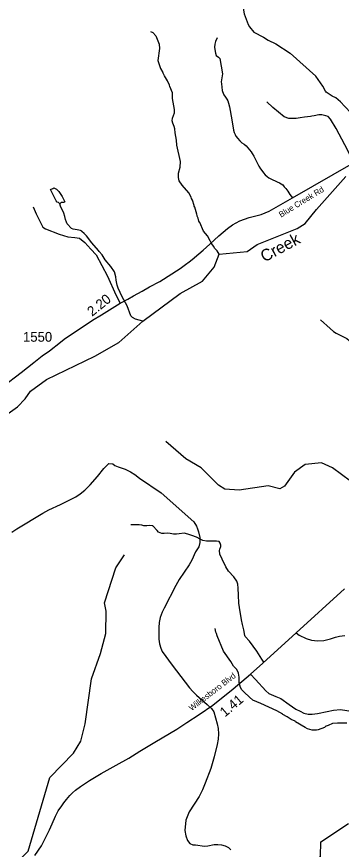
# Model space of a CAD drawing. Extents: x 1159738 to 1321356, y 736314 to 882035.
# Drawn here: x 1281421 to 1285565, y 817778 to 828411 of the extents above; entities that cross this region are included whole.
import ezdxf

# ---------------------------------------------------------------- set-up
doc = ezdxf.new("R2010")
doc.units = 0
for name, color, linetype in [('Exist Hydrographic Creek Single Shore', 7, 'Continuous'), ('Exist Hydrographic Creek Single Shore Label', 7, 'Continuous'), ('Exist Hydrographic Misc Water Feature', 7, 'Continuous'), ('Exist Road Non-System Type 51', 7, 'Continuous'), ('Exist Road Primary NC Attributed', 7, 'Continuous'), ('Exist Road Primary NC Label', 7, 'Continuous'), ('Exist Road Primary NC Mileage Hundredths English Label', 7, 'Continuous'), ('Exist Road Secondary Mileage Hundredths English Label', 7, 'Continuous'), ('Exist Road Secondary Type 51 Attributed', 7, 'Continuous'), ('Exist Road Secondary Type 51 Label', 7, 'Continuous'), ('Exist Road Secondary Type 51 Number Label', 7, 'Continuous')]:
    doc.layers.add(name, color=color, linetype=linetype)

msp = doc.modelspace()

# ---------------------------------------------------------------- linework, layer by layer
at = {"layer": 'Exist Hydrographic Creek Single Shore'}
for points in [[(1281016, 823134), (1281432, 823427), (1281528, 823530), (1281597, 823627), (1281803, 823779), (1282419, 824075), (1282724, 824252), (1283032, 824523), (1283506, 824874), (1283794, 825035), (1283940, 825213), (1284007, 825379), (1284362, 825411), (1284489, 825500), (1285003, 825704), (1285104, 825770), (1285250, 825948), (1285621, 826368)], [(1280068, 816280), (1280035, 816297), (1280014, 816471), (1280190, 816739), (1280622, 816907), (1280822, 817097), (1281206, 817397), (1281569, 817755), (1281845, 818696), (1282145, 819005), (1282240, 819161), (1282296, 819383), (1282376, 819956), (1282493, 820278), (1282558, 820536), (1282564, 820819), (1282542, 820927), (1282687, 821374), (1282799, 821539)]]:
    msp.add_lwpolyline(points, dxfattribs=at)
at = {"layer": 'Exist Hydrographic Misc Water Feature'}
for points in [[(1284170, 828920), (1284176, 828846), (1284284, 828607), (1284307, 828546), (1284326, 828446), (1284375, 828313), (1284394, 828280), (1284449, 828213), (1284573, 828150), (1284632, 828112), (1284731, 828063), (1284912, 827943), (1285241, 827651)], [(1283128, 828220), (1283159, 828207), (1283197, 828166), (1283238, 828061), (1283245, 828004), (1283223, 827852), (1283238, 827800), (1283259, 827749), (1283288, 827699)], [(1284007, 825379), (1283979, 825420), (1283948, 825457), (1283936, 825477), (1283908, 825516), (1283889, 825547), (1283855, 825613), (1283804, 825673), (1283760, 825783), (1283754, 825785), (1283748, 825799), (1283737, 825840), (1283726, 825864), (1283726, 825872), (1283719, 825888), (1283694, 825977), (1283686, 825993), (1283686, 826001), (1283664, 826066), (1283653, 826090), (1283650, 826106), (1283617, 826161), (1283534, 826258), (1283496, 826315), (1283485, 826356), (1283487, 826412), (1283509, 826491), (1283511, 826563), (1283467, 826772), (1283460, 826836), (1283443, 826929), (1283440, 826977), (1283431, 827009), (1283414, 827050), (1283407, 827082), (1283408, 827114), (1283434, 827185), (1283436, 827225), (1283410, 827364), (1283412, 827374), (1283410, 827438), (1283376, 827519), (1283373, 827535), (1283345, 827592), (1283307, 827657), (1283288, 827699)], [(1285935, 826474), (1285910, 826544), (1285830, 826730), (1285809, 826794), (1285781, 826860), (1285773, 826906), (1285775, 826916), (1285744, 827061), (1285729, 827101), (1285704, 827150), (1285674, 827195), (1285627, 827245), (1285612, 827265), (1285555, 827323), (1285493, 827373), (1285448, 827394), (1285373, 827447), (1285364, 827459), (1285330, 827522), (1285241, 827651)], [(1281970, 826023), (1281954, 826036), (1281939, 826042), (1281927, 826058), (1281854, 826205), (1281882, 826216), (1281896, 826227), (1281928, 826210), (1281959, 826177), (1282003, 826114), (1282035, 826045), (1282021, 826037), (1281987, 826037), (1281970, 826023)], [(1283032, 824523), (1282938, 824548), (1282898, 824570), (1282877, 824592), (1282832, 824720), (1282766, 824834), (1282718, 824943), (1282703, 824984), (1282689, 825048), (1282686, 825088), (1282668, 825153), (1282624, 825222), (1282549, 825307), (1282514, 825370), (1282472, 825411), (1282466, 825425), (1282381, 825522), (1282312, 825612), (1282283, 825643), (1282253, 825668), (1282252, 825674), (1282234, 825682), (1282193, 825687), (1282141, 825699), (1282122, 825708), (1282067, 825764), (1282057, 825785), (1282046, 825820), (1282037, 825861), (1282024, 825901), (1281979, 825991), (1281970, 826023)], [(1288698, 821345), (1288166, 821425), (1287263, 821657), (1286853, 821855), (1286396, 822025), (1286274, 822139), (1285682, 822479), (1285453, 822651), (1285313, 822713), (1285104, 822691), (1284968, 822596), (1284839, 822414), (1284779, 822383), (1284630, 822422), (1284262, 822364), (1284079, 822377), (1283997, 822428), (1283777, 822649), (1283579, 822765), (1283326, 822986)], [(1281359, 821829), (1281421, 821870), (1281756, 822072), (1281831, 822112), (1281981, 822181), (1282107, 822245), (1282175, 822281), (1282233, 822318), (1282293, 822366), (1282361, 822433), (1282452, 822541), (1282532, 822642), (1282598, 822705), (1282650, 822700), (1282676, 822680), (1282716, 822663), (1282806, 822632), (1282873, 822600), (1282930, 822563), (1282990, 822518), (1283265, 822329), (1283684, 821961), (1283716, 821904), (1283731, 821870), (1283744, 821831), (1283758, 821762), (1283758, 821697)], [(1283758, 821697), (1283745, 821642), (1283703, 821578), (1283656, 821473), (1283623, 821410), (1283496, 821225), (1283451, 821146), (1283302, 820858), (1283278, 820808), (1283254, 820740), (1283241, 820676), (1283235, 820609), (1283234, 820532), (1283237, 820464), (1283246, 820402), (1283260, 820348), (1283280, 820306), (1283405, 820132), (1283629, 819840), (1283670, 819794), (1283718, 819745), (1283853, 819630), (1283907, 819578), (1283937, 819533), (1283981, 819383), (1283993, 819323), (1283998, 819252), (1283993, 819185), (1283981, 819117), (1283944, 818959), (1283899, 818810), (1283828, 818624), (1283792, 818538), (1283750, 818454), (1283622, 818256), (1283579, 818151), (1283568, 818018), (1283579, 817951), (1283600, 817892), (1283631, 817851), (1283670, 817838), (1283704, 817838), (1283818, 817820), (1283860, 817823), (1283943, 817839), (1283987, 817842), (1284036, 817837), (1284082, 817822), (1284123, 817801), (1284155, 817774)], [(1285634, 819391), (1285518, 819391), (1285453, 819385), (1285397, 819358), (1285360, 819348), (1285358, 819342), (1285350, 819336), (1285271, 819304), (1285247, 819299), (1285191, 819301), (1285135, 819319), (1285104, 819334), (1284980, 819407), (1284974, 819416), (1284923, 819437), (1284872, 819471), (1284817, 819501), (1284817, 819505), (1284742, 819545), (1284537, 819641), (1284437, 819684), (1284394, 819720), (1284325, 819786), (1284296, 819817), (1284279, 819844), (1284268, 819874), (1284261, 819906), (1284261, 819978), (1284252, 820026), (1284230, 820075), (1284187, 820119), (1284153, 820179), (1284063, 820308), (1283979, 820503), (1283972, 820535), (1283964, 820552), (1283956, 820600)], [(1285672, 816292), (1285557, 816370), (1285382, 816373), (1285160, 816496), (1284873, 816702), (1284784, 816812), (1284788, 816953), (1284954, 817252), (1284973, 817376), (1285186, 817546), (1285298, 817685), (1285302, 817875), (1285658, 818107)]]:
    msp.add_lwpolyline(points, dxfattribs=at)
at = {"layer": 'Exist Road Non-System Type 51'}
for points in [[(1283981, 828140), (1283958, 828092), (1283949, 828060), (1283946, 828023), (1283951, 827993), (1283958, 827945), (1283967, 827915), (1283999, 827895), (1284016, 827876), (1284048, 827682), (1284041, 827632), (1284031, 827581), (1284036, 827552), (1284044, 827470), (1284048, 827454), (1284055, 827434), (1284067, 827411), (1284086, 827381), (1284103, 827358), (1284115, 827336), (1284124, 827306), (1284137, 827259), (1284167, 827093), (1284190, 826962), (1284197, 826930), (1284210, 826906), (1284219, 826887)], [(1285721, 826546), (1285675, 826650), (1285611, 826776), (1285498, 826985), (1285428, 827103), (1285399, 827135), (1285369, 827145), (1285317, 827156), (1285280, 827157), (1285219, 827146), (1285187, 827140), (1285171, 827137), (1285094, 827126), (1285038, 827118), (1284988, 827112), (1284951, 827109), (1284897, 827112), (1284836, 827131), (1284692, 827253), (1284613, 827325)], [(1284219, 826887), (1284224, 826879), (1284239, 826859), (1284268, 826824), (1284296, 826801), (1284323, 826783), (1284351, 826760), (1284372, 826735), (1284394, 826711), (1284413, 826686), (1284428, 826662), (1284450, 826629), (1284484, 826561), (1284512, 826502), (1284534, 826467), (1284551, 826445), (1284571, 826418), (1284594, 826392), (1284619, 826369), (1284641, 826355), (1284667, 826340), (1284690, 826329), (1284720, 826313), (1284746, 826304), (1284774, 826291), (1284797, 826277), (1284819, 826262), (1284836, 826240), (1284858, 826215), (1284882, 826183), (1284910, 826139), (1284941, 826096)], [(1281630, 825982), (1281668, 825895), (1281754, 825725), (1281787, 825703), (1281965, 825632), (1282074, 825599), (1282163, 825590), (1282222, 825582), (1282290, 825529), (1282366, 825443), (1282436, 825371), (1282582, 825096), (1282687, 824860), (1282744, 824753)], [(1285299, 824539), (1285422, 824431), (1285466, 824389), (1285498, 824371), (1285635, 824303), (1285665, 824278), (1285689, 824227), (1285707, 824191), (1285762, 824126), (1285783, 824088), (1285806, 824071), (1285846, 824042), (1285895, 823983), (1286006, 823847), (1286047, 823791), (1286147, 823664), (1286172, 823635), (1286185, 823620)], [(1284577, 820170), (1284551, 820208), (1284486, 820309), (1284439, 820373), (1284391, 820435), (1284339, 820495), (1284334, 820507), (1284322, 820582), (1284303, 820650), (1284291, 820711), (1284264, 820868), (1284258, 820922), (1284251, 821026), (1284247, 821115), (1284246, 821166), (1284232, 821204), (1284194, 821257), (1284126, 821332), (1284091, 821385), (1284042, 821482), (1284014, 821548), (1284009, 821595), (1284014, 821613), (1284026, 821644), (1284026, 821661), (1284018, 821687), (1284005, 821710), (1283973, 821714), (1283891, 821714), (1283844, 821713), (1283798, 821720), (1283771, 821736), (1283717, 821765), (1283658, 821784), (1283605, 821804), (1283561, 821814), (1283497, 821807), (1283461, 821805), (1283423, 821804), (1283381, 821812), (1283341, 821816), (1283304, 821811), (1283273, 821813), (1283253, 821820), (1283231, 821830), (1283215, 821849), (1283158, 821908), (1283150, 821911), (1283112, 821913), (1283082, 821911), (1283045, 821911), (1283020, 821919), (1282984, 821923), (1282927, 821922), (1282877, 821923)], [(1284990, 820545), (1285026, 820513), (1285116, 820471), (1285186, 820451), (1285262, 820441), (1285344, 820443), (1285426, 820467), (1285492, 820487), (1285544, 820501), (1285612, 820507)], [(1284404, 820016), (1284470, 819949), (1284600, 819803), (1284638, 819770), (1284728, 819732), (1284793, 819706), (1284900, 819630), (1284984, 819570), (1285038, 819542), (1285085, 819518), (1285142, 819503), (1285195, 819503), (1285263, 819513), (1285384, 819539), (1285466, 819555), (1285555, 819562), (1285743, 819534)]]:
    msp.add_lwpolyline(points, dxfattribs=at)
at = {"layer": 'Exist Road Primary NC Attributed'}
msp.add_lwpolyline([(1281652, 817700), (1281737, 817824), (1281820, 817984), (1281840, 818028), (1281873, 818102), (1281916, 818202), (1281950, 818268), (1281996, 818334), (1282022, 818372), (1282056, 818413), (1282101, 818468), (1282134, 818501), (1282171, 818532), (1282234, 818581), (1282286, 818615), (1282349, 818656), (1282501, 818746), (1282690, 818852), (1282853, 818944), (1282995, 819031), (1283186, 819149), (1283467, 819314), (1283595, 819397), (1283752, 819499), (1283923, 819620), (1284184, 819829), (1284404, 820016), (1284562, 820154), (1284990, 820545), (1285607, 821106)], dxfattribs=at)
at = {"layer": 'Exist Road Secondary Type 51 Attributed'}
msp.add_lwpolyline([(1281246, 823688), (1281477, 823869), (1281641, 823993), (1281748, 824080), (1281839, 824145), (1281980, 824256), (1282028, 824291), (1282388, 824534), (1282503, 824605), (1282744, 824753), (1282840, 824802), (1282914, 824846), (1283021, 824905), (1283116, 824961), (1283247, 825031), (1283508, 825195), (1283578, 825247), (1283621, 825281), (1283659, 825309), (1283748, 825384), (1283801, 825428), (1283886, 825505), (1284002, 825613), (1284114, 825708), (1284178, 825752), (1284270, 825805), (1284389, 825845), (1284544, 825884), (1284645, 825926), (1284941, 826096), (1285721, 826546)], dxfattribs=at)

# ---------------------------------------------------------------- texts
at = {"layer": 'Exist Hydrographic Creek Single Shore Label'}
msp.add_text('Creek', height=150, rotation=28.5061, dxfattribs=at).set_placement((1284584, 825271))
at = {"layer": 'Exist Road Primary NC Label'}
msp.add_text('Wilkesboro Blvd', height=75, rotation=37.5333, dxfattribs=at).set_placement((1283655, 819542))
at = {"layer": 'Exist Road Primary NC Mileage Hundredths English Label'}
msp.add_text('1.41', height=125, rotation=40.3943, dxfattribs=at).set_placement((1284079, 819461))
at = {"layer": 'Exist Road Secondary Mileage Hundredths English Label'}
msp.add_text('2.20', height=125, rotation=38.8986, dxfattribs=at).set_placement((1282384, 824578))
at = {"layer": 'Exist Road Secondary Type 51 Label'}
msp.add_text('Blue Creek Rd', height=75, rotation=31.4709, dxfattribs=at).set_placement((1284796, 825844))
at = {"layer": 'Exist Road Secondary Type 51 Number Label'}
msp.add_text('1550', height=125, dxfattribs=at).set_placement((1281502, 824260))

doc.saveas('drawing.dxf')
